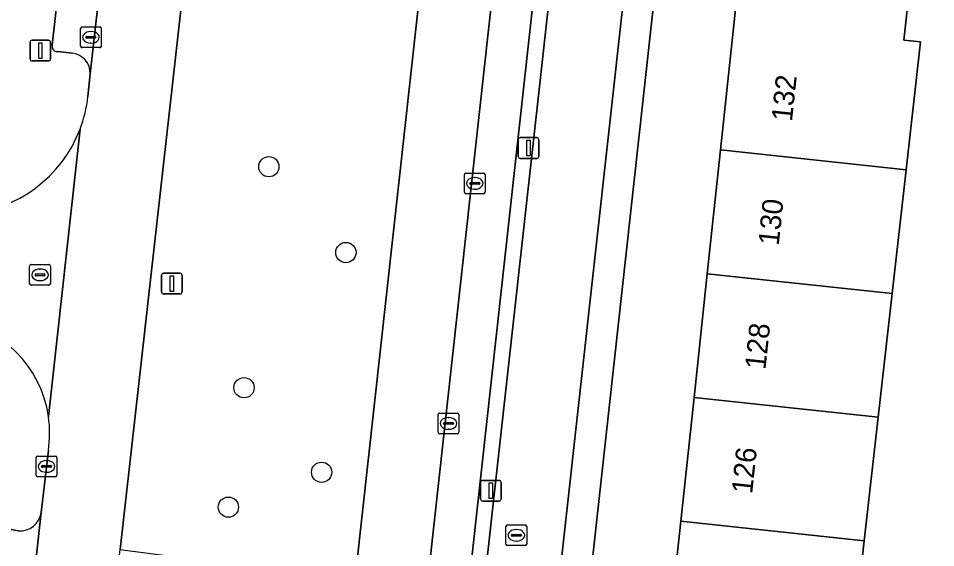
# Model space of a CAD drawing. Extents: x 161928 to 163071, y 386474 to 387428.
# Drawn here: x 162297.05 to 162341.27, y 387020.12 to 387045.64 of the extents above; entities that cross this region are included whole.
import ezdxf

# ---------------------------------------------------------------- set-up
doc = ezdxf.new("R2010")
doc.units = 0
for name, color, linetype in [('IMGEO_Berm_groen', 7, 'Continuous'), ('IMGEO_Boom', 7, 'Continuous'), ('IMGEO_Erf', 7, 'Continuous'), ('IMGEO_Fietspad_gesloten', 7, 'Continuous'), ('IMGEO_Kolk', 7, 'Continuous'), ('IMGEO_Lichtmast', 7, 'Continuous'), ('IMGEO_Pand', 7, 'Continuous'), ('IMGEO_Pand_nummerreeks', 7, 'Continuous'), ('IMGEO_Parkeervlak_open', 7, 'Continuous'), ('IMGEO_Rijbaan_lokaal_open', 7, 'Continuous'), ('IMGEO_Rioolput', 7, 'Continuous'), ('IMGEO_Verkeersbordpaal', 7, 'Continuous'), ('IMGEO_Verkeerseiland_open', 7, 'Continuous'), ('IMGEO_Voetpad_open', 7, 'Continuous')]:
    doc.layers.add(name, color=color, linetype=linetype)

msp = doc.modelspace()

# ---------------------------------------------------------------- linework, layer by layer
at = {"layer": 'IMGEO_Berm_groen'}
msp.add_lwpolyline([(162314.145, 387128.5), (162311.81, 387107.808), (162314.374, 387107.497), (162312.248, 387088.459), (162309.685, 387088.77), (162301.966, 387020.029), (162304.536, 387019.704), (162302.547, 387001.835), (162299.988, 387002.128), (162298.102, 386985.188), (162297.872, 386983.131), (162309.248, 386981.919), (162309.501, 386984.314), (162317.157, 387053.732), (162314.56, 387054.058), (162316.518, 387071.683)], dxfattribs=at)
at = {"layer": 'IMGEO_Boom'}
for centre in [(162309.128, 387038.487), (162312.842, 387034.347), (162307.931, 387027.834), (162311.672, 387023.758), (162307.177, 387022.077)]:
    msp.add_circle(centre, 0.489, dxfattribs=at)
at = {"layer": 'IMGEO_Erf'}
for points in [[(162328.349, 387015.432), (162328.987, 387021.397), (162329.625, 387027.363), (162330.264, 387033.329), (162330.902, 387039.295), (162331.871, 387048.353), (162327.95, 387048.785), (162320.425, 386980.482)], [(162340.023, 387047.186), (162339.745, 387044.584), (162340.546, 387044.498), (162339.851, 387038.338), (162339.178, 387032.376), (162338.505, 387026.413), (162337.833, 387020.451), (162337.16, 387014.49), (162336.487, 387008.527), (162335.814, 387002.565), (162335.525, 387000), (162335.142, 386996.603), (162334.469, 386990.641), (162333.797, 386984.678), (162333.147, 386978.921), (162338.263, 386978.337), (162338.218, 386977.942), (162337.869, 386974.856), (162344.306, 386974.135)]]:
    msp.add_lwpolyline(points, dxfattribs=at)
at = {"layer": 'IMGEO_Fietspad_gesloten'}
for points in [[(162315.626, 386950.841), (162317.167, 386964.756), (162318.47, 386976.523), (162334.734, 387123.4), (162337.473, 387147.951), (162350.137, 387261.458), (162363.238, 387379.093), (162354.795, 387376.661)], [(162331.938, 387130.419), (162315.39, 386981.245), (162313.199, 386961.491), (162312.507, 386955.255), (162299.883, 386842.935), (162299.638, 386840.756)]]:
    msp.add_lwpolyline(points, dxfattribs=at)
at = {"layer": 'IMGEO_Kolk'}
for p, q in [((162300.052, 387044.298), (162300.052, 387045.15)), ((162300.127, 387045.224), (162300.979, 387045.224)), ((162301.053, 387045.15), (162301.053, 387044.298)), ((162300.311, 387044.718), (162300.311, 387044.73)), ((162300.749, 387044.681), (162300.351, 387044.681)), ((162300.354, 387044.767), (162300.752, 387044.767)), ((162300.54, 387045.004), (162300.565, 387045.004)), ((162300.795, 387044.73), (162300.795, 387044.718)), ((162300.979, 387044.224), (162300.127, 387044.224)), ((162300.563, 387044.444), (162300.538, 387044.444)), ((162318.552, 387037.256), (162318.552, 387038.108)), ((162318.627, 387038.182), (162319.479, 387038.182)), ((162319.04, 387037.962), (162319.065, 387037.962)), ((162319.553, 387038.108), (162319.553, 387037.256)), ((162318.811, 387037.676), (162318.811, 387037.688)), ((162319.249, 387037.639), (162318.851, 387037.639)), ((162318.854, 387037.725), (162319.252, 387037.725)), ((162319.295, 387037.688), (162319.295, 387037.676)), ((162319.479, 387037.182), (162318.627, 387037.182)), ((162319.063, 387037.402), (162319.038, 387037.402)), ((162317.289, 387025.686), (162317.289, 387026.538)), ((162317.364, 387026.612), (162318.216, 387026.612)), ((162318.29, 387026.538), (162318.29, 387025.686)), ((162317.548, 387026.106), (162317.548, 387026.118)), ((162317.986, 387026.069), (162317.588, 387026.069)), ((162317.591, 387026.155), (162317.989, 387026.155)), ((162317.777, 387026.392), (162317.802, 387026.392)), ((162318.032, 387026.118), (162318.032, 387026.106)), ((162318.216, 387025.612), (162317.364, 387025.612)), ((162317.8, 387025.832), (162317.775, 387025.832)), ((162297.913, 387023.615), (162297.913, 387024.467)), ((162297.988, 387024.541), (162298.84, 387024.541)), ((162298.401, 387024.321), (162298.426, 387024.321)), ((162298.914, 387024.467), (162298.914, 387023.615)), ((162298.172, 387024.035), (162298.172, 387024.047)), ((162298.61, 387023.998), (162298.212, 387023.998)), ((162298.215, 387024.084), (162298.613, 387024.084)), ((162298.656, 387024.047), (162298.656, 387024.035)), ((162298.84, 387023.541), (162297.988, 387023.541)), ((162298.424, 387023.761), (162298.399, 387023.761))]:
    msp.add_line(p, q, dxfattribs=at)
for points in [[(162300.052, 387044.298), (162300.052, 387045.15)], [(162300.127, 387045.224), (162300.979, 387045.224)], [(162301.053, 387045.15), (162301.053, 387044.298)], [(162300.979, 387044.224), (162300.127, 387044.224)], [(162318.552, 387037.256), (162318.552, 387038.108)], [(162318.627, 387038.182), (162319.479, 387038.182)], [(162319.553, 387038.108), (162319.553, 387037.256)], [(162319.479, 387037.182), (162318.627, 387037.182)], [(162317.289, 387025.686), (162317.289, 387026.538)], [(162317.364, 387026.612), (162318.216, 387026.612)], [(162318.29, 387026.538), (162318.29, 387025.686)], [(162318.216, 387025.612), (162317.364, 387025.612)], [(162297.913, 387023.615), (162297.913, 387024.467)], [(162297.988, 387024.541), (162298.84, 387024.541)], [(162298.914, 387024.467), (162298.914, 387023.615)], [(162298.84, 387023.541), (162297.988, 387023.541)]]:
    msp.add_lwpolyline(points, dxfattribs=at)
for centre, radius, start, end in [((162300.129, 387045.148), 0.0765, 91.552, 178.448), ((162300.129, 387045.148), 0.0765, 91.552, 178.448), ((162300.977, 387045.148), 0.0765, 1.552, 88.448), ((162300.977, 387045.148), 0.0765, 1.552, 88.448), ((162300.351, 387044.727), 0.0403, 85.8775, 175.7526), ((162300.348, 387044.717), 0.0366, 178.938, 274.7102), ((162300.752, 387044.724), 0.043, 264.8664, 352.4533), ((162300.756, 387044.729), 0.0386, 1.7309, 96.639), ((162300.129, 387044.3), 0.0765, 181.552, 268.448), ((162300.129, 387044.3), 0.0765, 181.552, 268.448), ((162300.977, 387044.3), 0.0765, 271.552, 358.448), ((162300.977, 387044.3), 0.0765, 271.552, 358.448), ((162318.629, 387038.106), 0.0765, 91.552, 178.448), ((162318.629, 387038.106), 0.0765, 91.552, 178.448), ((162319.477, 387038.106), 0.0765, 1.552, 88.448), ((162319.477, 387038.106), 0.0765, 1.552, 88.448), ((162318.851, 387037.685), 0.0403, 85.8775, 175.7526), ((162318.848, 387037.675), 0.0366, 178.938, 274.7102), ((162319.252, 387037.682), 0.043, 264.8664, 352.4533), ((162319.256, 387037.687), 0.0386, 1.7309, 96.639), ((162318.629, 387037.258), 0.0765, 181.552, 268.448), ((162318.629, 387037.258), 0.0765, 181.552, 268.448), ((162319.477, 387037.258), 0.0765, 271.552, 358.448), ((162319.477, 387037.258), 0.0765, 271.552, 358.448), ((162317.366, 387026.536), 0.0765, 91.552, 178.448), ((162317.366, 387026.536), 0.0765, 91.552, 178.448), ((162318.214, 387026.536), 0.0765, 1.552, 88.448), ((162318.214, 387026.536), 0.0765, 1.552, 88.448), ((162317.588, 387026.115), 0.0403, 85.8775, 175.7526), ((162317.585, 387026.105), 0.0366, 178.938, 274.7102), ((162317.989, 387026.112), 0.043, 264.8664, 352.4533), ((162317.993, 387026.117), 0.0386, 1.7309, 96.639), ((162317.366, 387025.688), 0.0765, 181.552, 268.448), ((162317.366, 387025.688), 0.0765, 181.552, 268.448), ((162318.214, 387025.688), 0.0765, 271.552, 358.448), ((162318.214, 387025.688), 0.0765, 271.552, 358.448), ((162297.99, 387024.465), 0.0765, 91.552, 178.448), ((162297.99, 387024.465), 0.0765, 91.552, 178.448), ((162298.838, 387024.465), 0.0765, 1.552, 88.448), ((162298.838, 387024.465), 0.0765, 1.552, 88.448), ((162298.212, 387024.044), 0.0403, 85.8775, 175.7526), ((162298.209, 387024.034), 0.0366, 178.938, 274.7102), ((162298.613, 387024.041), 0.043, 264.8664, 352.4533), ((162298.617, 387024.046), 0.0386, 1.7309, 96.639), ((162297.99, 387023.617), 0.0765, 181.552, 268.448), ((162297.99, 387023.617), 0.0765, 181.552, 268.448), ((162298.838, 387023.617), 0.0765, 271.552, 358.448), ((162298.838, 387023.617), 0.0765, 271.552, 358.448)]:
    msp.add_arc(centre, radius, start, end, dxfattribs=at)
for centre, major_axis, ratio, start_param, end_param in [((162300.539, 387044.724), (-0.387, 0.002), 0.722429, 4.712389, 7.853982), ((162300.564, 387044.724), (-0.39, 0.002), 0.717154, 1.570796, 4.712389), ((162319.039, 387037.682), (-0.387, 0.002), 0.722429, 4.712389, 7.853982), ((162319.064, 387037.682), (-0.39, 0.002), 0.717154, 1.570796, 4.712389), ((162317.776, 387026.112), (-0.387, 0.002), 0.722429, 4.712389, 7.853982), ((162317.801, 387026.112), (-0.39, 0.002), 0.717154, 1.570796, 4.712389), ((162298.4, 387024.041), (-0.387, 0.002), 0.722429, 4.712389, 7.853982), ((162298.425, 387024.041), (-0.39, 0.002), 0.717154, 1.570796, 4.712389)]:
    msp.add_ellipse(centre, major_axis=major_axis, ratio=ratio, start_param=start_param, end_param=end_param, dxfattribs=at)
at = {"layer": 'IMGEO_Lichtmast'}
for p, q in [((162297.716, 387044.583), (162298.506, 387044.583)), ((162298.506, 387044.583), (162297.716, 387044.583)), ((162297.616, 387043.683), (162297.616, 387044.483)), ((162297.616, 387044.483), (162297.616, 387043.683)), ((162298.606, 387044.483), (162298.606, 387043.683)), ((162298.606, 387043.683), (162298.606, 387044.483)), ((162298.506, 387043.583), (162297.716, 387043.583)), ((162297.716, 387043.583), (162298.506, 387043.583)), ((162321.15, 387038.986), (162321.15, 387039.786)), ((162321.15, 387039.786), (162321.15, 387038.986)), ((162321.25, 387039.886), (162322.04, 387039.886)), ((162322.04, 387039.886), (162321.25, 387039.886)), ((162322.14, 387039.786), (162322.14, 387038.986)), ((162322.14, 387038.986), (162322.14, 387039.786)), ((162322.04, 387038.886), (162321.25, 387038.886)), ((162321.25, 387038.886), (162322.04, 387038.886)), ((162319.436, 387023.367), (162320.226, 387023.367)), ((162320.226, 387023.367), (162319.436, 387023.367)), ((162319.336, 387022.467), (162319.336, 387023.267)), ((162319.336, 387023.267), (162319.336, 387022.467)), ((162320.326, 387023.267), (162320.326, 387022.467)), ((162320.326, 387022.467), (162320.326, 387023.267)), ((162320.226, 387022.367), (162319.436, 387022.367)), ((162319.436, 387022.367), (162320.226, 387022.367))]:
    msp.add_line(p, q, dxfattribs=at)
for points in [[(162298.036, 387044.458), (162298.186, 387044.458), (162298.186, 387043.708), (162298.036, 387043.708), (162298.036, 387044.458)], [(162321.57, 387039.761), (162321.72, 387039.761), (162321.72, 387039.011), (162321.57, 387039.011), (162321.57, 387039.761)], [(162319.756, 387023.242), (162319.906, 387023.242), (162319.906, 387022.492), (162319.756, 387022.492), (162319.756, 387023.242)]]:
    msp.add_lwpolyline(points, dxfattribs=at)
for centre, start, end in [((162297.716, 387044.483), 90, 180), ((162297.716, 387044.483), 90, 180), ((162298.506, 387044.483), 0, 90), ((162298.506, 387044.483), 360, 90), ((162297.716, 387043.683), 180, 270), ((162297.716, 387043.683), 180, 270), ((162298.506, 387043.683), 270, 0), ((162298.506, 387043.683), 270, 0), ((162321.25, 387039.786), 90, 180), ((162321.25, 387039.786), 90, 180), ((162322.04, 387039.786), 0, 90), ((162322.04, 387039.786), 360, 90), ((162321.25, 387038.986), 180, 270), ((162321.25, 387038.986), 180, 270), ((162322.04, 387038.986), 270, 0), ((162322.04, 387038.986), 270, 0), ((162319.436, 387023.267), 90, 180), ((162319.436, 387023.267), 90, 180), ((162320.226, 387023.267), 0, 90), ((162320.226, 387023.267), 360, 90), ((162319.436, 387022.467), 180, 270), ((162319.436, 387022.467), 180, 270), ((162320.226, 387022.467), 270, 0), ((162320.226, 387022.467), 270, 0)]:
    msp.add_arc(centre, 0.1, start, end, dxfattribs=at)
at = {"layer": 'IMGEO_Pand'}
for points in [[(162340.546, 387044.498), (162339.745, 387044.584), (162340.023, 387047.186), (162340.054, 387047.479), (162337.639, 387047.737), (162336.843, 387047.822), (162331.871, 387048.353), (162330.902, 387039.295), (162339.851, 387038.338)], [(162330.902, 387039.295), (162330.264, 387033.329), (162339.178, 387032.376), (162339.851, 387038.338)], [(162338.505, 387026.413), (162339.178, 387032.376), (162330.264, 387033.329), (162329.625, 387027.363)], [(162337.833, 387020.451), (162338.505, 387026.413), (162329.625, 387027.363), (162328.987, 387021.397)], [(162328.987, 387021.397), (162328.349, 387015.432), (162337.16, 387014.49), (162337.833, 387020.451)]]:
    msp.add_lwpolyline(points, close=True, dxfattribs=at)
at = {"layer": 'IMGEO_Parkeervlak_open'}
for points in [[(162300.517, 387042.959), (162309.861, 387125.998)], [(162307.745, 387125.029), (162298.684, 387044.352)], [(162322.979, 387074.695), (162312.981, 386984.002)], [(162315.091, 386984.956), (162324.82, 387073.293)], [(162298.937, 387044.037), (162299.645, 387043.96)], [(162294.227, 386986.475), (162295.968, 387002.165), (162298.15, 387021.823)], [(162297.053, 387020.942), (162296.352, 387021.064)]]:
    msp.add_lwpolyline(points, dxfattribs=at)
for centre, radius, start, end in [((162298.937, 387044.296), 0.259, 167.588, 269.9531), ((162299.54, 387042.988), 0.978, 358.3123, 83.8078), ((162297.15, 387021.945), 1.008, 264.4818, 353.054)]:
    msp.add_arc(centre, radius, start, end, dxfattribs=at)
at = {"layer": 'IMGEO_Rijbaan_lokaal_open'}
for points in [[(162314.145, 387128.5), (162315.714, 387142.532), (162315.978, 387144.787), (162316.222, 387146.882), (162320.968, 387189.478), (162322.961, 387207.382), (162328.575, 387257.733), (162324.595, 387258.179), (162324.485, 387257.3), (162314.527, 387167.729), (162311.851, 387143.8), (162310.201, 387129.087), (162309.861, 387125.998), (162300.517, 387042.959), (162300.407, 387041.864)], [(162325.328, 387127.246), (162319.101, 387071.379), (162317.157, 387053.732), (162309.501, 386984.314), (162312.981, 386984.002), (162322.979, 387074.695), (162323.101, 387075.776), (162325.003, 387092.654), (162328.188, 387121.385), (162328.401, 387123.299), (162329.441, 387132.676), (162329.769, 387135.676)], [(162298.5, 387024.808), (162298.15, 387021.823), (162295.968, 387002.165), (162294.227, 386986.475), (162294.124, 386985.61), (162298.102, 386985.188), (162299.988, 387002.128), (162301.966, 387020.029), (162309.685, 387088.77), (162311.81, 387107.808), (162314.145, 387128.5)], [(162298.503, 387026.445), (162300.028, 387040.299)], [(162300.028, 387040.299), (162298.503, 387026.445)]]:
    msp.add_lwpolyline(points, dxfattribs=at)
for centre, radius, start, end in [((162294.072, 387042.57), 6.374, 339.1302, 353.643), ((162294.065, 387042.574), 6.382, 274.2329, 339.1187), ((162292.992, 387025.636), 5.57, 8.3508, 81.085), ((162292.995, 387025.637), 5.567, 351.4402, 8.3498)]:
    msp.add_arc(centre, radius, start, end, dxfattribs=at)
at = {"layer": 'IMGEO_Rioolput'}
for p, q in [((162297.598, 387032.848), (162297.598, 387033.7)), ((162297.673, 387033.774), (162298.525, 387033.774)), ((162298.086, 387033.554), (162298.111, 387033.554)), ((162298.599, 387033.7), (162298.599, 387032.848)), ((162297.857, 387033.268), (162297.857, 387033.28)), ((162298.295, 387033.231), (162297.897, 387033.231)), ((162297.9, 387033.317), (162298.298, 387033.317)), ((162298.341, 387033.28), (162298.341, 387033.268)), ((162298.525, 387032.774), (162297.673, 387032.774)), ((162298.109, 387032.994), (162298.084, 387032.994)), ((162320.559, 387020.295), (162320.559, 387021.147)), ((162320.634, 387021.221), (162321.486, 387021.221)), ((162321.56, 387021.147), (162321.56, 387020.295)), ((162320.818, 387020.715), (162320.818, 387020.727)), ((162320.861, 387020.764), (162321.259, 387020.764)), ((162321.047, 387021.001), (162321.072, 387021.001)), ((162321.302, 387020.727), (162321.302, 387020.715)), ((162321.256, 387020.678), (162320.858, 387020.678)), ((162321.07, 387020.441), (162321.045, 387020.441)), ((162321.486, 387020.221), (162320.634, 387020.221))]:
    msp.add_line(p, q, dxfattribs=at)
for points in [[(162297.598, 387032.848), (162297.598, 387033.7)], [(162297.673, 387033.774), (162298.525, 387033.774)], [(162298.599, 387033.7), (162298.599, 387032.848)], [(162298.525, 387032.774), (162297.673, 387032.774)], [(162320.559, 387020.295), (162320.559, 387021.147)], [(162320.634, 387021.221), (162321.486, 387021.221)], [(162321.56, 387021.147), (162321.56, 387020.295)], [(162321.486, 387020.221), (162320.634, 387020.221)]]:
    msp.add_lwpolyline(points, dxfattribs=at)
for centre, radius, start, end in [((162297.675, 387033.698), 0.0765, 91.552, 178.448), ((162297.675, 387033.698), 0.0765, 91.552, 178.448), ((162298.523, 387033.698), 0.0765, 1.552, 88.448), ((162298.523, 387033.698), 0.0765, 1.552, 88.448), ((162297.897, 387033.277), 0.0403, 85.8775, 175.7526), ((162297.894, 387033.267), 0.0366, 178.938, 274.7102), ((162298.298, 387033.274), 0.043, 264.8664, 352.4533), ((162298.302, 387033.279), 0.0386, 1.7309, 96.639), ((162297.675, 387032.85), 0.0765, 181.552, 268.448), ((162297.675, 387032.85), 0.0765, 181.552, 268.448), ((162298.523, 387032.85), 0.0765, 271.552, 358.448), ((162298.523, 387032.85), 0.0765, 271.552, 358.448), ((162320.636, 387021.145), 0.0765, 91.552, 178.448), ((162320.636, 387021.145), 0.0765, 91.552, 178.448), ((162321.484, 387021.145), 0.0765, 1.552, 88.448), ((162321.484, 387021.145), 0.0765, 1.552, 88.448), ((162320.858, 387020.724), 0.0403, 85.8775, 175.7526), ((162320.855, 387020.714), 0.0366, 178.938, 274.7102), ((162321.259, 387020.721), 0.043, 264.8664, 352.4533), ((162321.263, 387020.726), 0.0386, 1.7309, 96.639), ((162320.636, 387020.297), 0.0765, 181.552, 268.448), ((162320.636, 387020.297), 0.0765, 181.552, 268.448), ((162321.484, 387020.297), 0.0765, 271.552, 358.448), ((162321.484, 387020.297), 0.0765, 271.552, 358.448)]:
    msp.add_arc(centre, radius, start, end, dxfattribs=at)
for centre, major_axis, ratio, start_param, end_param in [((162298.085, 387033.274), (-0.387, 0.002), 0.722429, 4.712389, 7.853982), ((162298.11, 387033.274), (-0.39, 0.002), 0.717154, 1.570796, 4.712389), ((162321.046, 387020.721), (-0.387, 0.002), 0.722429, 4.712389, 7.853982), ((162321.071, 387020.721), (-0.39, 0.002), 0.717154, 1.570796, 4.712389)]:
    msp.add_ellipse(centre, major_axis=major_axis, ratio=ratio, start_param=start_param, end_param=end_param, dxfattribs=at)
at = {"layer": 'IMGEO_Verkeersbordpaal'}
for p, q in [((162303.958, 387032.452), (162303.958, 387033.252)), ((162303.958, 387033.252), (162303.958, 387032.452)), ((162304.058, 387033.352), (162304.848, 387033.352)), ((162304.848, 387033.352), (162304.058, 387033.352)), ((162304.948, 387033.252), (162304.948, 387032.452)), ((162304.948, 387032.452), (162304.948, 387033.252)), ((162304.848, 387032.352), (162304.058, 387032.352)), ((162304.058, 387032.352), (162304.848, 387032.352))]:
    msp.add_line(p, q, dxfattribs=at)
msp.add_lwpolyline([(162304.378, 387033.227), (162304.528, 387033.227), (162304.528, 387032.477), (162304.378, 387032.477), (162304.378, 387033.227)], dxfattribs=at)
for centre, start, end in [((162304.058, 387033.252), 90, 180), ((162304.058, 387033.252), 90, 180), ((162304.848, 387033.252), 0, 90), ((162304.848, 387033.252), 360, 90), ((162304.058, 387032.452), 180, 270), ((162304.058, 387032.452), 180, 270), ((162304.848, 387032.452), 270, 0), ((162304.848, 387032.452), 270, 0)]:
    msp.add_arc(centre, 0.1, start, end, dxfattribs=at)
at = {"layer": 'IMGEO_Verkeerseiland_open'}
msp.add_lwpolyline([(162324.82, 387073.293), (162315.091, 386984.956), (162314.709, 386981.317), (162315.39, 386981.245), (162331.938, 387130.419)], dxfattribs=at)
at = {"layer": 'IMGEO_Voetpad_open'}
for points in [[(162363.238, 387379.093), (162350.137, 387261.458), (162337.473, 387147.951), (162334.734, 387123.4), (162318.47, 386976.523), (162322.698, 386973.515), (162322.946, 386976.528)], [(162298.684, 387044.352), (162307.745, 387125.029)], [(162320.425, 386980.482), (162327.95, 387048.785), (162328.119, 387050.323), (162330.948, 387075.999)], [(162299.645, 387043.96), (162298.937, 387044.037)], [(162300.407, 387041.864), (162300.517, 387042.959)], [(162298.15, 387021.823), (162298.5, 387024.808)], [(162296.352, 387021.064), (162297.053, 387020.942)]]:
    msp.add_lwpolyline(points, dxfattribs=at)
for centre, radius, start, end in [((162298.937, 387044.296), 0.259, 167.588, 269.9531), ((162299.54, 387042.988), 0.978, 358.3123, 83.8078), ((162294.072, 387042.57), 6.374, 339.1302, 353.643), ((162294.065, 387042.574), 6.382, 274.2329, 339.1187), ((162292.992, 387025.636), 5.57, 8.3508, 81.085), ((162292.995, 387025.637), 5.567, 351.4402, 8.3498), ((162297.15, 387021.945), 1.008, 264.4818, 353.054)]:
    msp.add_arc(centre, radius, start, end, dxfattribs=at)

# ---------------------------------------------------------------- texts
at = {"layer": 'IMGEO_Pand_nummerreeks'}
for s, rotation, p in [('132', 83.8925, (162334.343, 387040.638)), ('130', 83.8936, (162333.704, 387034.661)), ('128', 83.8936, (162333.064, 387028.677)), ('126', 83.8936, (162332.424, 387022.69))]:
    msp.add_text(s, height=1, rotation=rotation, dxfattribs=at).set_placement(p)

doc.saveas('drawing.dxf')
